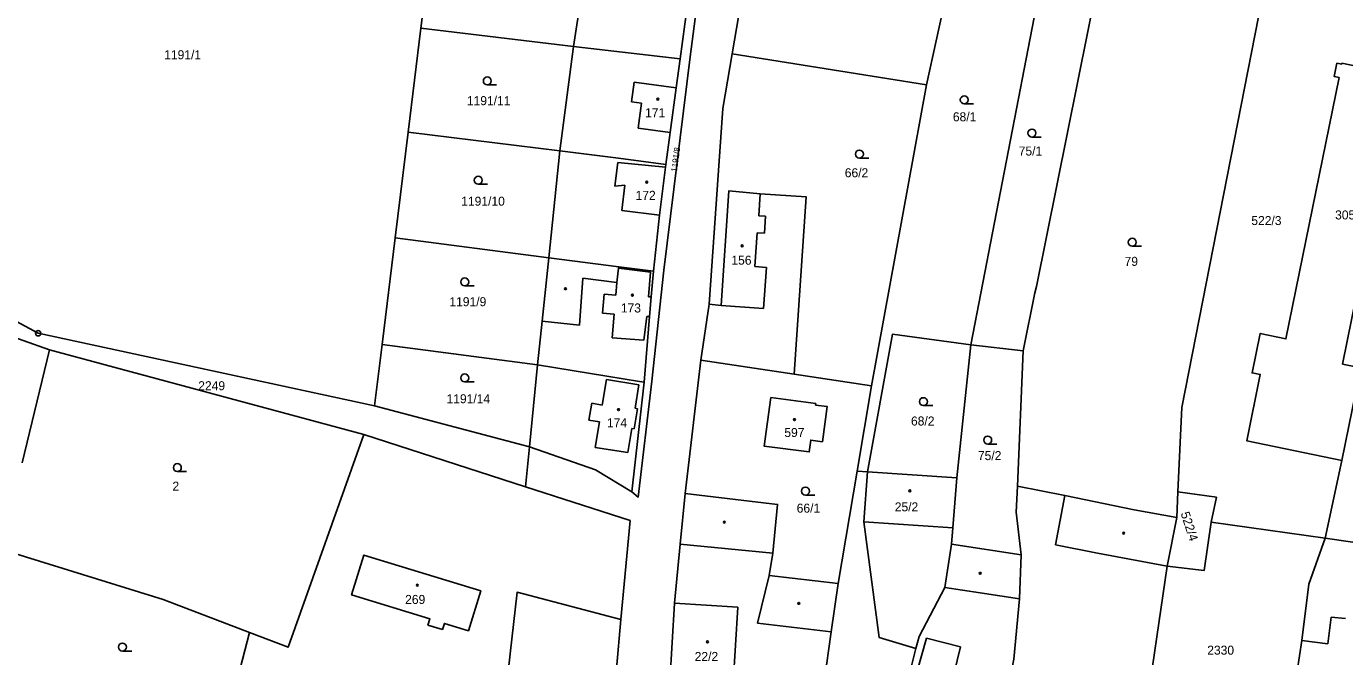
# Model space of a CAD drawing. Extents: x -725728 to -720881, y -1068679 to -1063504.
# Drawn here: x -723072.8 to -722824.4, y -1065591.4 to -1065472.5 of the extents above; entities that cross this region are included whole.
import ezdxf

# ---------------------------------------------------------------- set-up
doc = ezdxf.new("R2010")
doc.units = 0
for name, color, linetype in [('Hranice parcel', 7, 'Continuous'), ('Parcelní čísla', 7, 'Continuous'), ('Vnitřní kresba', 7, 'Continuous'), ('Značky bodu BP', 7, 'Continuous'), ('Značky budov', 7, 'Continuous'), ('Značky kultur', 7, 'Continuous')]:
    doc.layers.add(name, color=color, linetype=linetype)

# ---------------------------------------------------------------- blocks, each defined once
blk = doc.blocks.new('4.02_3')
at = {"layer": 'Značky budov'}
blk.add_circle((-0.001, 0), 0.0175, dxfattribs=at)
blk = doc.blocks.new('4.02_4')
at = {"layer": 'Značky budov'}
blk.add_circle((-0.001, 0), 0.0175, dxfattribs=at)
blk = doc.blocks.new('3.04_2')
at = {"layer": 'Značky kultur'}
blk.add_line((0.001, 0), (0.176, 0), dxfattribs=at)
blk.add_circle((0.001, 0.075), 0.075, dxfattribs=at)
blk = doc.blocks.new('3.04_3')
at = {"layer": 'Značky kultur'}
blk.add_line((0.001, 0), (0.176, 0), dxfattribs=at)
blk.add_circle((0.001, 0.075), 0.075, dxfattribs=at)
blk = doc.blocks.new('1.05_2')
at = {"layer": 'Značky bodu BP'}
for radius in [0.05, 0.00303]:
    blk.add_circle((0, 0), radius, dxfattribs=at)

msp = doc.modelspace()

# ---------------------------------------------------------------- linework, layer by layer
at = {"layer": 'Hranice parcel'}
for p, q in [((-722903.17, -1065483.58), (-722895.56, -1065448.29)), ((-722998.5, -1065472.9), (-722996.04, -1065452.91)), ((-722894.82, -1065532.55), (-722879.47, -1065452.87)), ((-722966.63, -1065455.81), (-722969.72, -1065476.35)), ((-723000.87, -1065492.48), (-722998.5, -1065472.9)), ((-722969.72, -1065476.35), (-722998.5, -1065472.9)), ((-722969.72, -1065476.35), (-722972.28, -1065495.98)), ((-722969.72, -1065476.35), (-722949.65, -1065478.65)), ((-722903.17, -1065483.58), (-722939.8, -1065477.7)), ((-722913.54, -1065540.27), (-722903.17, -1065483.58)), ((-723003.33, -1065512.37), (-723000.87, -1065492.48)), ((-722972.28, -1065495.98), (-723000.87, -1065492.48)), ((-722972.28, -1065495.98), (-722974.38, -1065516.19)), ((-723005.79, -1065532.52), (-723003.33, -1065512.37)), ((-722974.38, -1065516.19), (-723003.33, -1065512.37)), ((-722944.16, -1065524.89), (-722945.7, -1065535.49)), ((-723068.49, -1065533.52), (-723085.67, -1065527.47)), ((-723068.49, -1065533.52), (-723073.61, -1065554.8)), ((-723009.23, -1065549.5), (-723068.49, -1065533.52)), ((-723007.21, -1065544.07), (-723005.79, -1065532.52)), ((-723005.79, -1065532.52), (-722976.5, -1065536.33)), ((-722897.46, -1065557.64), (-722894.82, -1065532.55)), ((-722894.82, -1065532.55), (-722884.99, -1065533.69)), ((-722886.08, -1065559.22), (-722884.99, -1065533.69)), ((-722976.5, -1065536.33), (-722978.01, -1065551.79)), ((-722945.7, -1065535.49), (-722948.66, -1065560.6)), ((-722945.7, -1065535.49), (-722928.14, -1065538.1)), ((-722958.76, -1065560.26), (-722956.4, -1065539.63)), ((-722913.54, -1065540.27), (-722928.14, -1065538.1)), ((-722916.27, -1065556.41), (-722913.54, -1065540.27)), ((-723007.21, -1065544.07), (-722978.01, -1065551.79)), ((-722978.75, -1065559.34), (-723009.23, -1065549.5)), ((-722978.75, -1065559.34), (-722978.01, -1065551.79)), ((-722828.04, -1065569.02), (-722824.9, -1065554.35)), ((-722916.27, -1065556.41), (-722919.85, -1065577.59)), ((-722914.35, -1065556.5), (-722916.27, -1065556.41)), ((-722897.46, -1065557.64), (-722914.35, -1065556.5)), ((-722856.02, -1065565.15), (-722855.86, -1065560.26)), ((-722857.86, -1065574.3), (-722856.02, -1065565.15)), ((-722849.57, -1065565.98), (-722828.04, -1065569.02)), ((-722885.37, -1065572.14), (-722898.46, -1065570.12)), ((-723030.82, -1065586.77), (-723036.59, -1065609.48))]:
    msp.add_line(p, q, dxfattribs=at)
for points in [[(-723093.1, -1065428.79), (-723090.6, -1065443.86), (-723090.37, -1065460.13), (-723092.52, -1065479.06), (-723092.47, -1065492.36), (-723091.04, -1065501.63), (-723090.54, -1065504.81), (-723085.27, -1065522.52), (-723070.62, -1065530.39), (-723007.21, -1065544.07)], [(-722958.76, -1065560.26), (-722957.52, -1065561.28), (-722954.97, -1065539.4), (-722952.7, -1065518.5), (-722947.75, -1065478.3), (-722942.63, -1065439.2)], [(-722930.66, -1065439.36), (-722933.19, -1065438.69), (-722939.8, -1065477.7)], [(-722884.99, -1065533.69), (-722882.79, -1065522.78), (-722882.47, -1065521.6), (-722870.85, -1065463.73), (-722870.82, -1065455.33)], [(-722949.65, -1065478.65), (-722948.74, -1065472.12), (-722947.57, -1065463.75), (-722946.86, -1065458.65)], [(-722855.86, -1065560.26), (-722855.06, -1065544.39), (-722839.3, -1065463.95)], [(-722952.31, -1065498.55), (-722951.48, -1065492.53), (-722950.37, -1065484.1), (-722949.65, -1065478.65)], [(-722939.8, -1065477.7), (-722941.61, -1065487.99), (-722944.16, -1065524.89)], [(-722824.9, -1065554.35), (-722842.84, -1065550.66), (-722840.31, -1065538.14), (-722841.85, -1065537.86), (-722840.31, -1065530.43), (-722835.45, -1065531.46), (-722825.44, -1065482.19), (-722826.36, -1065482.01), (-722825.86, -1065479.5), (-722824.94, -1065479.65), (-722824.91, -1065479.48), (-722822.22, -1065480.05)], [(-722814.33, -1065484.51), (-722824.79, -1065536.21), (-722821.37, -1065536.9)], [(-722972.28, -1065495.98), (-722961.26, -1065497.4), (-722952.31, -1065498.55)], [(-722954.67, -1065518.67), (-722953.54, -1065508.15), (-722952.37, -1065499.05), (-722952.31, -1065498.55)], [(-722928.14, -1065538.1), (-722925.87, -1065504.69), (-722934.55, -1065504.1), (-722940.43, -1065503.52), (-722941.91, -1065525.17), (-722944.16, -1065524.89)], [(-722974.38, -1065516.19), (-722975.64, -1065528.12), (-722976.5, -1065536.33)], [(-722974.38, -1065516.19), (-722961.19, -1065517.85), (-722954.67, -1065518.67)], [(-722956.4, -1065539.63), (-722955.38, -1065527.24), (-722955.07, -1065523.55), (-722954.67, -1065518.67)], [(-722914.35, -1065556.5), (-722909.58, -1065530.53), (-722894.82, -1065532.55)], [(-722976.5, -1065536.33), (-722963.43, -1065538.47), (-722957.29, -1065539.48), (-722956.4, -1065539.63)], [(-722821.37, -1065536.9), (-722822.28, -1065541.4), (-722824.9, -1065554.35)], [(-722922.81, -1065550.83), (-722925, -1065550.53), (-722925.31, -1065552.77), (-722933.79, -1065551.68), (-722932.53, -1065542.5), (-722924.06, -1065543.66), (-722924.1, -1065543.92), (-722921.91, -1065544.22), (-722922.81, -1065550.83)], [(-723030.82, -1065586.77), (-723023.48, -1065589.56), (-723009.23, -1065549.5)], [(-722978.01, -1065551.79), (-722965.6, -1065556.16), (-722958.76, -1065560.26)], [(-722905.19, -1065589.84), (-722912.15, -1065587.74), (-722914.99, -1065565.95), (-722914.35, -1065556.5)], [(-722960.78, -1065584.35), (-722959.05, -1065565.7), (-722978.75, -1065559.34)], [(-722898.46, -1065570.12), (-722898.24, -1065567.08), (-722897.46, -1065557.64)], [(-722886.08, -1065559.22), (-722886.29, -1065564.12), (-722885.37, -1065572.14)], [(-722856.02, -1065565.15), (-722864.08, -1065563.67), (-722877.1, -1065560.98), (-722886.08, -1065559.22)], [(-722948.66, -1065560.6), (-722949.6, -1065570.15), (-722950.69, -1065581.3), (-722951.56, -1065596.11)], [(-722919.85, -1065577.59), (-722932.86, -1065576.06), (-722932.18, -1065571.87), (-722931.28, -1065562.65), (-722948.66, -1065560.6)], [(-722855.86, -1065560.26), (-722848.55, -1065561.29), (-722849.57, -1065565.98)], [(-722857.86, -1065574.3), (-722850.9, -1065575.12), (-722849.57, -1065565.98)], [(-722828.04, -1065569.02), (-722831.13, -1065577.69), (-722832.49, -1065588.3), (-722834.25, -1065599.88), (-722833.77, -1065600), (-722843.19, -1065638.87)], [(-722802.96, -1065579.06), (-722805.96, -1065578.57), (-722805.06, -1065572.35), (-722828.04, -1065569.02)], [(-722905.19, -1065589.84), (-722904.61, -1065587.53), (-722899.72, -1065578.29), (-722898.46, -1065570.12)], [(-723074.81, -1065572), (-723047.04, -1065580.61), (-723030.82, -1065586.77)], [(-722997.16, -1065585.4), (-722996.8, -1065584.25), (-723011.56, -1065579.72), (-723009.24, -1065572.21), (-722987.21, -1065578.95), (-722989.52, -1065586.48), (-722994.07, -1065585.08), (-722994.42, -1065586.23), (-722997.16, -1065585.4)], [(-722890.34, -1065609.62), (-722886.71, -1065591.84), (-722885.66, -1065580.48), (-722885.37, -1065572.14)], [(-722869.26, -1065635.08), (-722862.15, -1065603.97), (-722857.86, -1065574.3)], [(-722960.78, -1065584.35), (-722980.36, -1065579.21), (-722983.01, -1065602.43), (-722984.2, -1065612.85), (-722979.34, -1065614.69)], [(-722923.44, -1065599.79), (-722922.03, -1065592.93), (-722921.15, -1065586.7), (-722919.85, -1065577.59)], [(-722962.86, -1065613.59), (-722962.43, -1065602.95), (-722960.78, -1065584.35)], [(-722915.21, -1065626.23), (-722906.77, -1065596.12), (-722905.19, -1065589.84)]]:
    msp.add_lwpolyline(points, dxfattribs=at)
at = {"layer": 'Vnitřní kresba'}
for p, q in [((-722958.79, -1065486.78), (-722958.3, -1065483.06)), ((-722958.3, -1065483.06), (-722950.37, -1065484.1)), ((-722956.91, -1065487.02), (-722958.79, -1065486.78)), ((-722957.53, -1065491.73), (-722956.91, -1065487.02)), ((-722951.48, -1065492.53), (-722957.53, -1065491.73)), ((-722961.36, -1065498.2), (-722961.93, -1065502.65)), ((-722961.36, -1065498.2), (-722952.37, -1065499.05)), ((-722961.93, -1065502.65), (-722960.03, -1065502.44)), ((-722960.03, -1065502.44), (-722960.64, -1065507.24)), ((-722934.55, -1065504.1), (-722934.83, -1065508.24)), ((-722960.64, -1065507.24), (-722953.54, -1065508.15)), ((-722933.53, -1065508.33), (-722934.83, -1065508.24)), ((-722933.53, -1065508.33), (-722933.75, -1065511.52)), ((-722935.1, -1065511.43), (-722935.53, -1065517.81)), ((-722935.1, -1065511.43), (-722933.75, -1065511.52)), ((-722961.56, -1065520.83), (-722961.22, -1065518.1)), ((-722961.22, -1065518.1), (-722961.19, -1065517.85)), ((-722961.22, -1065518.1), (-722955.19, -1065518.88)), ((-722955.19, -1065518.88), (-722955.57, -1065523.51)), ((-722933.36, -1065517.96), (-722935.53, -1065517.81)), ((-722933.36, -1065517.96), (-722933.89, -1065525.72)), ((-722968.62, -1065528.86), (-722967.96, -1065520.02)), ((-722967.96, -1065520.02), (-722961.56, -1065520.83)), ((-722961.76, -1065523.18), (-722961.56, -1065520.83)), ((-722964.26, -1065526.63), (-722963.96, -1065522.99)), ((-722963.96, -1065522.99), (-722961.76, -1065523.18)), ((-722955.57, -1065523.51), (-722955.07, -1065523.55)), ((-722962.06, -1065526.81), (-722964.26, -1065526.63)), ((-722962.43, -1065531.22), (-722962.06, -1065526.81)), ((-722955.93, -1065527.2), (-722956.45, -1065531.72)), ((-722955.38, -1065527.24), (-722955.93, -1065527.2)), ((-722941.91, -1065525.17), (-722933.89, -1065525.72)), ((-722968.62, -1065528.86), (-722975.64, -1065528.12)), ((-722956.45, -1065531.72), (-722962.43, -1065531.22)), ((-722963.54, -1065539.12), (-722964.32, -1065543.92)), ((-722963.54, -1065539.12), (-722957.4, -1065540.13)), ((-722957.4, -1065540.13), (-722958.12, -1065544.54)), ((-722966.82, -1065546.76), (-722966.3, -1065543.59)), ((-722966.3, -1065543.59), (-722964.32, -1065543.92)), ((-722957.68, -1065544.62), (-722958.3, -1065548.43)), ((-722958.12, -1065544.54), (-722957.68, -1065544.62)), ((-722964.84, -1065547.09), (-722966.82, -1065546.76)), ((-722965.64, -1065551.94), (-722964.84, -1065547.09)), ((-722958.75, -1065548.36), (-722959.49, -1065552.87)), ((-722958.3, -1065548.43), (-722958.75, -1065548.36)), ((-722959.49, -1065552.87), (-722965.64, -1065551.94)), ((-722877.1, -1065560.98), (-722878.91, -1065570.28)), ((-722914.99, -1065565.95), (-722898.24, -1065567.08)), ((-722949.6, -1065570.15), (-722932.18, -1065571.87)), ((-722878.91, -1065570.28), (-722870.97, -1065571.83)), ((-722870.97, -1065571.83), (-722857.86, -1065574.3)), ((-722932.86, -1065576.06), (-722935.08, -1065585.06)), ((-722899.72, -1065578.29), (-722893.11, -1065579.31)), ((-722885.66, -1065580.48), (-722893.11, -1065579.31)), ((-722950.69, -1065581.3), (-722938.78, -1065582)), ((-722939.62, -1065596.35), (-722938.78, -1065582)), ((-722827.58, -1065588.93), (-722826.94, -1065583.94)), ((-722826.94, -1065583.94), (-722824.22, -1065584.16)), ((-722935.08, -1065585.06), (-722921.15, -1065586.7)), ((-722906.9, -1065600.99), (-722903.22, -1065587.88)), ((-722896.77, -1065589.49), (-722903.22, -1065587.88)), ((-722832.49, -1065588.3), (-722827.58, -1065588.93)), ((-722899.73, -1065601.29), (-722896.77, -1065589.49))]:
    msp.add_line(p, q, dxfattribs=at)

# ---------------------------------------------------------------- block references
at = {"layer": 'Značky bodu BP', "xscale": 10, "yscale": 10}
msp.add_blockref('1.05_2', (-723070.62, -1065530.39), dxfattribs=at)
at = {"layer": 'Značky budov', "xscale": 10, "yscale": 10}
for name, p in [('4.02_3', (-722953.84, -1065486.25)), ('4.02_4', (-722955.92, -1065501.9)), ('4.02_4', (-722937.94, -1065513.89)), ('4.02_3', (-722971.24, -1065521.99)), ('4.02_3', (-722958.62, -1065523.2)), ('4.02_3', (-722961.23, -1065544.78)), ('4.02_4', (-722928.07, -1065546.67)), ('4.02_3', (-722906.32, -1065560.1)), ('4.02_3', (-722941.29, -1065565.99)), ('4.02_3', (-722866.03, -1065568.06)), ('4.02_4', (-722893.07, -1065575.64)), ('4.02_4', (-722999.15, -1065577.88)), ('4.02_3', (-722927.26, -1065581.31)), ('4.02_3', (-722944.47, -1065588.57))]:
    msp.add_blockref(name, p, dxfattribs=at)
at = {"layer": 'Značky kultur', "xscale": 10, "yscale": 10}
for name, p in [('3.04_2', (-722985.98, -1065483.56)), ('3.04_3', (-722896.1, -1065487.13)), ('3.04_3', (-722883.34, -1065493.4)), ('3.04_2', (-722915.85, -1065497.37)), ('3.04_2', (-722987.68, -1065502.3)), ('3.04_2', (-722864.43, -1065513.99)), ('3.04_2', (-722990.23, -1065521.46)), ('3.04_2', (-722990.23, -1065539.55)), ('3.04_2', (-722903.78, -1065544.03)), ('3.04_2', (-722891.68, -1065551.27)), ('3.04_2', (-723044.4, -1065556.47)), ('3.04_3', (-722926.02, -1065560.9)), ('3.04_2', (-723054.75, -1065590.29))]:
    msp.add_blockref(name, p, dxfattribs=at)

# ---------------------------------------------------------------- texts
at = {"layer": 'Parcelní čísla'}
for s, p in [('1191/1', (-723046.87, -1065478.73)), ('1191/11', (-722989.83, -1065487.39)), ('171', (-722956.24, -1065489.66)), ('68/1', (-722898.23, -1065490.43)), ('75/1', (-722885.82, -1065496.88)), ('66/2', (-722918.6, -1065500.98)), ('1191/10', (-722990.89, -1065506.34)), ('172', (-722958.03, -1065505.24)), ('305', (-722826.19, -1065508.93)), ('522/3', (-722841.98, -1065509.99)), ('156', (-722939.97, -1065517.46)), ('79', (-722865.87, -1065517.68)), ('1191/9', (-722993.12, -1065525.29)), ('173', (-722960.81, -1065526.47)), ('2249', (-723040.45, -1065541.13)), ('1191/14', (-722993.66, -1065543.59)), ('174', (-722963.42, -1065548.11)), ('68/2', (-722906.12, -1065547.78)), ('597', (-722929.99, -1065549.95)), ('75/2', (-722893.51, -1065554.3)), ('2', (-723045.31, -1065560.06)), ('66/1', (-722927.66, -1065564.21)), ('25/2', (-722909.18, -1065563.96)), ('269', (-723001.46, -1065581.42)), ('2330', (-722850.29, -1065590.98)), ('22/2', (-722946.89, -1065592.17))]:
    msp.add_text(s, height=1.7, dxfattribs=at).set_placement(p)
for s, height, rotation, p in [('1191/8', 1.14, 82, (-722950.24, -1065500.03)), ('522/4', 1.7, 288, (-722855.33, -1065564.34))]:
    msp.add_text(s, height=height, rotation=rotation, dxfattribs=at).set_placement(p)

doc.saveas('drawing.dxf')
